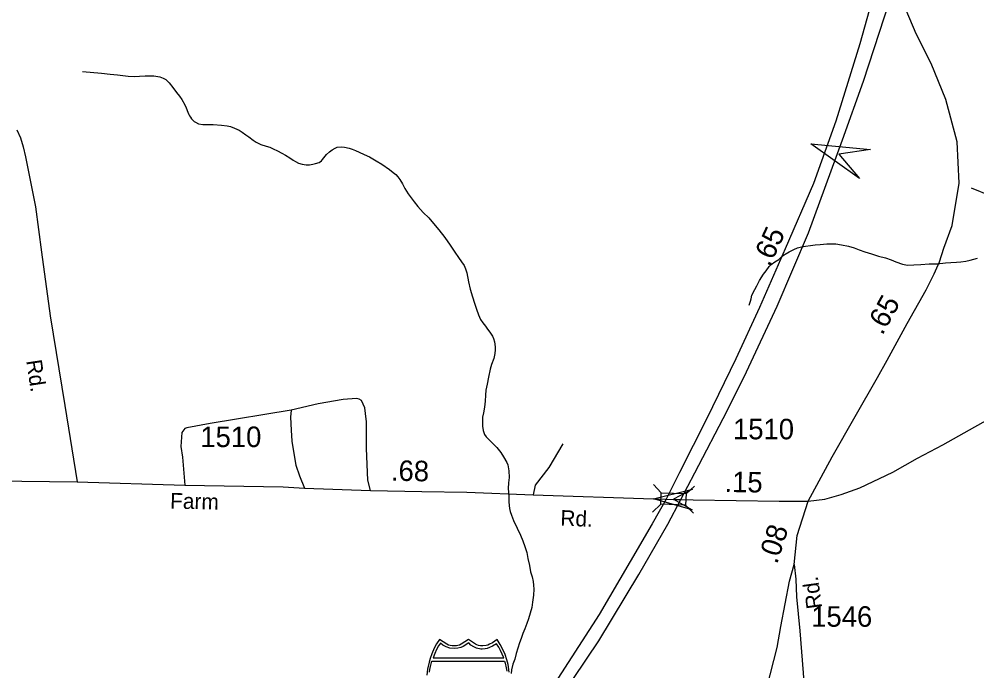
# Model space of a CAD drawing. Extents: x 2220236 to 2384410, y 720751 to 894131.
# Drawn here: x 2346630 to 2352466, y 847261 to 851234 of the extents above; entities that cross this region are included whole.
import ezdxf

# ---------------------------------------------------------------- set-up
doc = ezdxf.new("R2010")
doc.units = 0
for name, color, linetype in [('Exist Hydrographic Misc Water Feature', 7, 'Continuous'), ('Exist Road Non-System Type 51', 7, 'Continuous'), ('Exist Road Primary Interstate Divided Center Attributed', 7, 'Continuous'), ('Exist Road Primary Interstate Mileage Hundredths English Label', 7, 'Continuous'), ('Exist Road Primary Interstate Shield CELL', 7, 'Continuous'), ('Exist Road Primary Interstate Structure Cantilever Sign Attributed CELL', 7, 'Continuous'), ('Exist Road Primary NC Attributed', 7, 'Continuous'), ('Exist Road Primary NC Service Mileage Hundredths English Label', 7, 'Continuous'), ('Exist Road Secondary Mileage Hundredths English Label', 7, 'Continuous'), ('Exist Road Secondary Structure Standard Bridge Attributed CELL', 7, 'Continuous'), ('Exist Road Secondary Structure Standard Bridge CELL', 7, 'Continuous'), ('Exist Road Secondary Type 51 Attributed', 7, 'Continuous'), ('Exist Road Secondary Type 51 Label', 7, 'Continuous'), ('Exist Road Secondary Type 51 Number Label', 7, 'Continuous')]:
    doc.layers.add(name, color=color, linetype=linetype)

msp = doc.modelspace()

# ---------------------------------------------------------------- linework, layer by layer
at = {"layer": 'Exist Hydrographic Misc Water Feature'}
for points in [[(2347016.8, 850915.6), (2347130.8, 850904.8), (2347184.9, 850899.5), (2347229, 850895.7), (2347295, 850886.9), (2347335.1, 850885.3), (2347363.3, 850887.1), (2347397.1, 850887.8), (2347421, 850887.8), (2347450.9, 850888.4), (2347475.3, 850885.1), (2347487.2, 850883.3), (2347508.2, 850875), (2347523.4, 850865.8), (2347543.6, 850845.2), (2347566, 850818.3), (2347588.2, 850788), (2347606.6, 850764.1), (2347620.9, 850744.4), (2347639.2, 850712.9), (2347647.6, 850692.9), (2347657.8, 850667.1), (2347664, 850653.2), (2347667.9, 850645.2), (2347674.2, 850637.2), (2347680.1, 850627.6), (2347688.4, 850619.1), (2347696.6, 850611.2), (2347704.7, 850605.7), (2347723.1, 850596.6), (2347748.5, 850592), (2347812.6, 850591.4), (2347863, 850587.5), (2347896.9, 850584), (2347918.7, 850580), (2347943.1, 850570.5), (2347971.2, 850556.8), (2347989.4, 850545.1), (2348011.4, 850529.6), (2348029.6, 850517.2), (2348055.7, 850496.3), (2348074, 850483.9), (2348102.1, 850470.3), (2348134.3, 850460.8), (2348158.3, 850452.9), (2348178.4, 850442.9), (2348204.8, 850431.8), (2348230.9, 850418.1), (2348252.8, 850404.2), (2348279.1, 850388.9), (2348299.3, 850375), (2348313.4, 850367.3), (2348331.6, 850357.2), (2348355.5, 850349.4), (2348379.6, 850345.4), (2348399.6, 850346.2), (2348419.8, 850350.3), (2348435.7, 850354.3), (2348457.5, 850360.7), (2348472.2, 850370.5), (2348479.4, 850379), (2348503, 850409.5), (2348520.8, 850425.7), (2348536.7, 850437.8), (2348554.7, 850447.8), (2348568.5, 850453.9), (2348592.4, 850456.5), (2348612.5, 850454.1), (2348640.4, 850447), (2348658.6, 850441.2), (2348678.7, 850433.1), (2348702.7, 850423.3), (2348733.1, 850409.8), (2348765.3, 850394), (2348805.6, 850371), (2348839.6, 850349.5), (2348886.2, 850317.6), (2348908.3, 850299.8), (2348924.6, 850286.3), (2348936.7, 850272), (2348949.1, 850256.1), (2348965.3, 850230.5), (2348979.6, 850200.9), (2349000, 850168.9), (2349036.5, 850119.6), (2349058.9, 850091.6), (2349091.2, 850056.2), (2349125.8, 850022.1), (2349154.1, 849988.8), (2349186.5, 849949.1), (2349223.2, 849904), (2349255.7, 849856.1), (2349284, 849812.9), (2349306.6, 849781), (2349324.8, 849754.5), (2349341.2, 849731.6), (2349349.5, 849712.9)], [(2351078.1, 849491.5), (2351085.7, 849514.1), (2351089.7, 849529.7), (2351095.3, 849552.2), (2351112.9, 849586.4), (2351124.8, 849608.3), (2351141.9, 849641.1), (2351165.9, 849678.9), (2351181.8, 849700.9), (2351201.4, 849725.6), (2351213.1, 849737.6), (2351235.1, 849753.9), (2351258.7, 849769.6), (2351280.6, 849788.6), (2351298.4, 849802.4), (2351322.1, 849816.5), (2351350.1, 849830.8), (2351374, 849839.3), (2351397.7, 849846.9), (2351421.8, 849850.2), (2351451.9, 849854.7), (2351480.9, 849859.1), (2351511.6, 849861.4), (2351551.6, 849863.7), (2351605.7, 849864.3), (2351641.7, 849858.5), (2351683.8, 849849.4), (2351718, 849839.3), (2351748, 849828.4), (2351784, 849815.7), (2351824.5, 849802.6), (2351866.4, 849789.6), (2351908.6, 849778.2), (2351942.9, 849766.4), (2351972.9, 849754.5), (2352013.2, 849741.4), (2352043.3, 849735.4), (2352081.3, 849736), (2352125.2, 849738.8), (2352175.2, 849743.1), (2352225.1, 849743.5), (2352275.1, 849748.2), (2352307.2, 849750.2), (2352341.2, 849753.2), (2352369, 849755.3), (2352398.8, 849758.2), (2352424.8, 849764.2), (2352470.9, 849776.6)], [(2349349.5, 849712.9), (2349357.8, 849687), (2349368.2, 849633.2), (2349378.9, 849587.7), (2349391.6, 849541.6), (2349404, 849503.4), (2349416.3, 849466.2), (2349428.9, 849432.2), (2349440.9, 849402.5), (2349455.2, 849382.4), (2349471.5, 849362.7), (2349483.7, 849345.2), (2349498.2, 849326.7), (2349514.3, 849301.1), (2349520.5, 849287.6), (2349526.9, 849267.2), (2349531.1, 849237.2), (2349531.2, 849217.5), (2349529.5, 849195.1), (2349521.9, 849165.2), (2349508.2, 849129.6), (2349500.9, 849101.4), (2349489.5, 849050.7), (2349481.7, 849008.7), (2349474.3, 848972.9), (2349472.6, 848941), (2349469.1, 848906.4), (2349465.4, 848868.5), (2349459.9, 848834.5), (2349454.4, 848808), (2349452.7, 848778.4), (2349452.8, 848752.1), (2349457.1, 848726.1), (2349465.6, 848702.8), (2349475.7, 848688.4), (2349491.9, 848671), (2349516.1, 848647.4), (2349541.4, 848623.8), (2349564.7, 848591.9), (2349581.2, 848566.4), (2349601.6, 848531.7), (2349607.8, 848516.6), (2349614.2, 848480.7), (2349616.5, 848440.5), (2349610.9, 848408.4), (2349609.4, 848372.2), (2349614.1, 848330.4), (2349614.5, 848288.7), (2349617.1, 848250.1), (2349621.1, 848232.2), (2349629.5, 848210.6), (2349642, 848178.9), (2349664.3, 848130.6), (2349685, 848088.8), (2349699.2, 848054.9), (2349711.8, 848019.3), (2349722.9, 847982), (2349730.6, 847945.6), (2349739.2, 847903.9), (2349745.4, 847864.1), (2349755.9, 847834), (2349762.2, 847806.4), (2349764.4, 847784.5), (2349766.8, 847758.3), (2349763.4, 847722.1), (2349757.9, 847680.8), (2349754.3, 847647.8), (2349744.5, 847613.6), (2349732.8, 847578), (2349723.5, 847549.8), (2349711.7, 847517.1), (2349700, 847489.7), (2349688.5, 847458.7), (2349678.7, 847433.1), (2349659.4, 847366.6), (2349650, 847332.4), (2349638.4, 847302.4), (2349630.7, 847267), (2349629, 847244.6)]]:
    msp.add_lwpolyline(points, dxfattribs=at)
at = {"layer": 'Exist Road Non-System Type 51'}
for points in [[(2353532, 849484.3), (2353464.7, 849524.3), (2353372.8, 849599.6), (2353237.6, 849695.9), (2353122.5, 849800.5), (2352898, 850011.8), (2352815.1, 850075.7), (2352762.5, 850096.1), (2352683.7, 850110.7), (2352552.3, 850154.6), (2352432.5, 850204.2)], [(2348771, 848360.8), (2348754.4, 848424.5), (2348745.9, 848616.3), (2348746, 848780.4), (2348741.4, 848830.2), (2348737, 848864.2), (2348716.5, 848910), (2348702.4, 848917.8), (2348686.4, 848921.6), (2348604.5, 848914.6), (2348452.9, 848888.8), (2348287.3, 848850.8)], [(2348287.3, 848850.8), (2347794.5, 848768.9), (2347650.9, 848743.2), (2347638.8, 848739.1), (2347621.2, 848714.8), (2347616.1, 848628.9), (2347624.9, 848564.8), (2347639, 848393.1)], [(2348287.3, 848850.8), (2348283.9, 848808.7), (2348286.7, 848728.8), (2348291.5, 848660.9), (2348306.6, 848575.1), (2348315.3, 848515.2), (2348338.2, 848449.5), (2348369.2, 848376)], [(2349942.5, 848646.2), (2349857.4, 848501.1), (2349775.4, 848393.8), (2349762.8, 848333.9)]]:
    msp.add_lwpolyline(points, dxfattribs=at)
at = {"layer": 'Exist Road Primary Interstate Divided Center Attributed'}
for points in [[(2351895, 851592.9), (2351752.4, 851083.8), (2351605.9, 850613.3), (2351470.9, 850231.5), (2351297.5, 849833.3), (2351141.8, 849476.8), (2350997.7, 849163.2), (2350820.5, 848798.9), (2350654.9, 848471.5), (2350572, 848307.5)], [(2350661.6, 848305.4), (2350747.6, 848469.3), (2350945.1, 848845.6), (2351061.9, 849083.3), (2351248.8, 849484.6), (2351439.6, 849932.6), (2351648.3, 850497.6), (2351775.5, 850856.3), (2351968.3, 851450.2)], [(2350572, 848307.5), (2350486.4, 848158.3), (2350354.2, 847928.2), (2350165.4, 847604.8), (2349808.1, 847053.5), (2349597.9, 846720.4), (2349459.6, 846508.1), (2349233.8, 846158.5)], [(2349284.7, 846073.5), (2349501.5, 846416.5), (2350007.7, 847215.2), (2350163.4, 847445.1), (2350406.8, 847848.3), (2350582.8, 848156), (2350661.6, 848305.4)]]:
    msp.add_lwpolyline(points, dxfattribs=at)
at = {"layer": 'Exist Road Primary Interstate Shield CELL'}
for points in [[(2349616.7, 847254.1), (2349609, 847299.6), (2349601.7, 847328), (2349590.7, 847361.9), (2349581.7, 847383.6), (2349560.9, 847422), (2349542.1, 847451.6), (2349514.9, 847432.4), (2349497.1, 847423), (2349486.3, 847418.1), (2349475.1, 847416), (2349454.6, 847413.5), (2349441.7, 847414), (2349429.8, 847416.8), (2349419.7, 847419), (2349411.4, 847423), (2349367.2, 847451.6), (2349322.9, 847423), (2349313.6, 847418.7), (2349304.1, 847416.8), (2349295, 847414.2), (2349279.8, 847413.5), (2349268.3, 847413.8), (2349256.4, 847416), (2349247, 847417.9), (2349236.5, 847423), (2349191.4, 847451.6), (2349173.7, 847425.9), (2349159.2, 847400.5), (2349143.8, 847364.6), (2349134.3, 847336.7), (2349127.5, 847313.9), (2349119.1, 847271.9), (2349114.8, 847235.4)], [(2349130.3, 847252.4), (2349133.3, 847268.6), (2349137.2, 847288.6), (2349145.1, 847319.6), (2349586.7, 847319.8), (2349591.3, 847307.6), (2349597.7, 847280.6), (2349601, 847259.8)]]:
    msp.add_lwpolyline(points, dxfattribs=at)
msp.add_lwpolyline([(2349196.8, 847430.9), (2349185.8, 847414), (2349173.1, 847391.1), (2349163, 847367.4), (2349152.6, 847341.3), (2349584.2, 847341.1), (2349574.1, 847363.6), (2349563.4, 847386.1), (2349552.1, 847406.6), (2349538.4, 847426.5), (2349514.2, 847411.3), (2349496.6, 847403), (2349482.4, 847398.1), (2349470.4, 847395.4), (2349451.8, 847393.9), (2349443.5, 847394.4), (2349417.5, 847400.3), (2349400, 847407.4), (2349383.3, 847418.6), (2349369.8, 847431.3), (2349335.6, 847410.6), (2349320.4, 847403.9), (2349303, 847399.5), (2349283.9, 847397.1), (2349254.4, 847400.3), (2349231.4, 847408.2), (2349211.5, 847418.6)], close=True, dxfattribs=at)
at = {"layer": 'Exist Road Primary Interstate Structure Cantilever Sign Attributed CELL'}
msp.add_lwpolyline([(2351751.7, 850263), (2351453.4, 850474.6), (2351817.5, 850440.5), (2351624.8, 850411)], close=True, dxfattribs=at)
at = {"layer": 'Exist Road Primary NC Attributed'}
for points in [[(2351438.1, 848295.3), (2351584.5, 848565.2), (2351725.4, 848811.3), (2351859.9, 849049), (2351918.7, 849156.2), (2352041.8, 849379.7), (2352156.3, 849583.2), (2352206.7, 849682), (2352238.2, 849755.6), (2352264.2, 849838.2), (2352315.2, 849977), (2352357.7, 850235.4), (2352346.1, 850486), (2352276.7, 850744.4), (2352188, 850964.2), (2352095.5, 851145.5), (2351968.3, 851450.2)], [(2351352.9, 847909.5), (2351371.6, 848086.1), (2351438.1, 848295.3)], [(2350924.3, 846543.2), (2350982.9, 846649.8), (2351027.8, 846736.3), (2351098, 846885.2), (2351154.3, 847033.8), (2351186.8, 847158.2), (2351249.3, 847404.4), (2351272.2, 847531.2), (2351325.3, 847807.7), (2351352.9, 847909.5)]]:
    msp.add_lwpolyline(points, dxfattribs=at)
at = {"layer": 'Exist Road Secondary Structure Standard Bridge Attributed CELL'}
msp.add_lwpolyline([(2350730.2, 848242.7), (2350496, 848310.8), (2350732.8, 848368.9), (2350617.9, 848308.2)], close=True, dxfattribs=at)
at = {"layer": 'Exist Road Secondary Structure Standard Bridge CELL'}
for p, q in [((2350495.9, 848397.7), (2350542.9, 848347.1)), ((2350693.9, 848341.1), (2350744.4, 848388.1)), ((2350489.7, 848229.6), (2350540.3, 848276.5)), ((2350691.3, 848272.2), (2350738.3, 848221.6))]:
    msp.add_line(p, q, dxfattribs=at)
msp.add_lwpolyline([(2350542.9, 848347.1), (2350693.9, 848341.5), (2350691.3, 848270.9), (2350540.3, 848276.5)], close=True, dxfattribs=at)
at = {"layer": 'Exist Road Secondary Type 51 Attributed'}
for points in [[(2346615.2, 850559.1), (2346637.9, 850510.6), (2346654.6, 850456.6), (2346669.3, 850394.8), (2346728.7, 850090.1), (2346766.5, 849814.6), (2346818.8, 849425.1), (2346907.3, 848878.6), (2346984.1, 848413.8)], [(2351438.1, 848295.3), (2351539, 848307.9), (2351639.9, 848336), (2351752.7, 848378), (2351953.4, 848472.7), (2352103.6, 848558.7), (2352258.6, 848638.4), (2352667, 848868.1)], [(2346137.1, 848423.2), (2346984.1, 848413.8)], [(2346984.1, 848413.8), (2347639, 848393.1), (2348238.9, 848382.4), (2348369.2, 848376), (2348771, 848360.8), (2349083, 848354.5), (2349357.6, 848349.7), (2349762.8, 848333.9), (2350495.4, 848310), (2350572, 848307.5)], [(2350572, 848307.5), (2350617.9, 848306), (2350661.6, 848305.4)], [(2350661.6, 848305.4), (2350737.4, 848304.3), (2351261.1, 848296.7), (2351438.1, 848295.3)], [(2351352.9, 847909.5), (2351363.9, 847820.9), (2351367.6, 847712.3), (2351386.9, 847505.8), (2351408.6, 847249.8), (2351425.5, 846974.5), (2351443.1, 846625.4)]]:
    msp.add_lwpolyline(points, dxfattribs=at)

# ---------------------------------------------------------------- texts
at = {"layer": 'Exist Road Primary Interstate Mileage Hundredths English Label'}
msp.add_text('.65', height=125, rotation=65.02566, dxfattribs=at).set_placement((2351202.5, 849719.1))
at = {"layer": 'Exist Road Primary NC Service Mileage Hundredths English Label'}
for s, rotation, p in [('.65', 61.16154, (2351890, 849302.3)), ('.08', 72.36322, (2351248.3, 847907.3))]:
    msp.add_text(s, height=125, rotation=rotation, dxfattribs=at).set_placement(p)
at = {"layer": 'Exist Road Secondary Mileage Hundredths English Label'}
for s, rotation, p in [('.68', 358.84337, (2348894.3, 848420.8)), ('.15', 359.16969, (2350927.4, 848351.7))]:
    msp.add_text(s, height=125, rotation=rotation, dxfattribs=at).set_placement(p)
at = {"layer": 'Exist Road Secondary Type 51 Label'}
for s, rotation, p in [('Rd.', 278.59551, (2346672.4, 849151.6)), ('Farm', 358.77268, (2347549, 848250.9)), ('Rd.', 357.63968, (2349926.5, 848147)), ('Rd.', 98.05201, (2351523.9, 847646))]:
    msp.add_text(s, height=95, rotation=rotation, dxfattribs=at).set_placement(p)
at = {"layer": 'Exist Road Secondary Type 51 Number Label'}
for s, p in [('1510', (2350980, 848672.8)), ('1510', (2347734, 848625.5)), ('1546', (2351456.6, 847530.2))]:
    msp.add_text(s, height=125, dxfattribs=at).set_placement(p)

doc.saveas('drawing.dxf')
